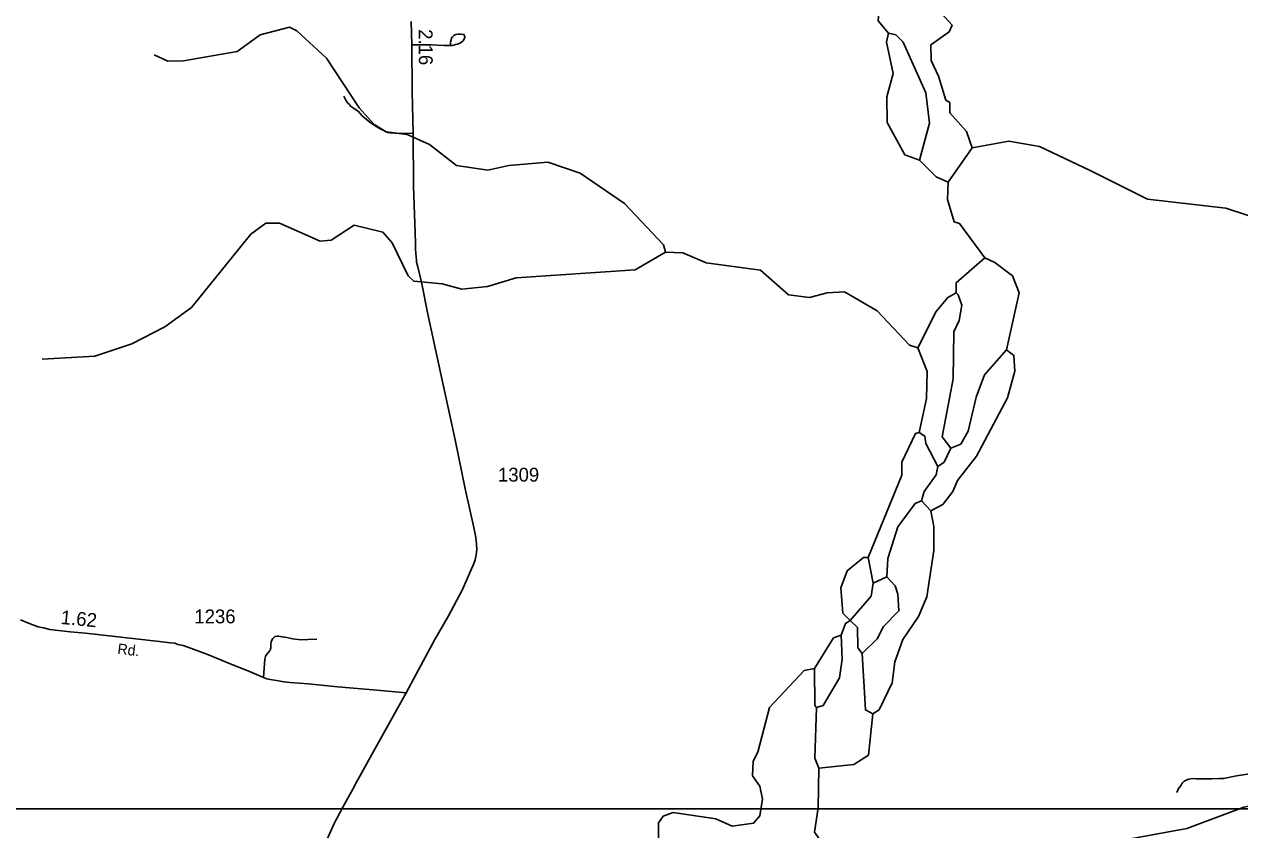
# Model space of a CAD drawing. Extents: x 2093524 to 2270757, y 289120 to 570408.
# Drawn here: x 2177691 to 2188663, y 437955 to 445222 of the extents above; entities that cross this region are included whole.
import ezdxf

# ---------------------------------------------------------------- set-up
doc = ezdxf.new("R2010")
doc.units = 0
for name, color, linetype in [('Exist Hydrographic Creek Single Shore', 7, 'Continuous'), ('Exist Hydrographic Misc Water Feature', 7, 'Continuous'), ('Exist Road Non-System Type 51', 7, 'Continuous'), ('Exist Road Secondary Mileage Hundredths English Label', 7, 'Continuous'), ('Exist Road Secondary Type 51 Attributed', 7, 'Continuous'), ('Exist Road Secondary Type 51 Label', 7, 'Continuous'), ('Exist Road Secondary Type 51 Number Label', 7, 'Continuous'), ('Map Preparation Inset Cut Line', 7, 'Continuous')]:
    doc.layers.add(name, color=color, linetype=linetype)

msp = doc.modelspace()

# ---------------------------------------------------------------- linework, layer by layer
at = {"layer": 'Exist Hydrographic Creek Single Shore'}
for p, q in [((2186032, 443797), (2186247, 444108)), ((2187314, 443903), (2186855, 444119))]:
    msp.add_line(p, q, dxfattribs=at)
for points in [[(2185491, 445143), (2185399, 445253), (2185415, 445443), (2185589, 445636), (2185621, 445711), (2185588, 445820), (2185537, 445870), (2185503, 446101), (2185486, 446134)], [(2185478, 444569), (2185535, 444778), (2185475, 445061), (2185491, 445143)], [(2185773, 443996), (2185639, 444044), (2185479, 444336), (2185478, 444569)], [(2186247, 444108), (2186580, 444167), (2186855, 444119)], [(2186032, 443797), (2185923, 443845), (2185773, 443996)], [(2191763, 441137), (2191428, 441334), (2190924, 441905), (2190874, 442014), (2190294, 442702), (2190151, 442918), (2189916, 443132), (2189708, 443182), (2189567, 443156), (2189325, 443170), (2189141, 443243), (2188915, 443441), (2188539, 443563), (2187831, 443643), (2187314, 443903)], [(2186361, 443115), (2186134, 443424), (2186084, 443439), (2186025, 443640), (2186032, 443797)], [(2186104, 442798), (2186104, 442890), (2186361, 443115)], [(2185757, 442304), (2185922, 442632), (2186029, 442757), (2186104, 442798)], [(2185770, 441539), (2185835, 441846), (2185842, 442089), (2185757, 442304)], [(2185310, 440410), (2185614, 441155), (2185613, 441270), (2185737, 441530), (2185770, 441539)], [(2185146, 439843), (2185079, 439910), (2185061, 440136), (2185119, 440292), (2185268, 440411), (2185310, 440410)], [(2185064, 439710), (2185105, 439817), (2185146, 439843)], [(2184824, 439409), (2184997, 439685), (2185064, 439710)], [(2183697, 436778), (2183662, 437212), (2183553, 437345), (2183493, 437511), (2183450, 437777), (2183416, 437860), (2183415, 438017), (2183457, 438076), (2183548, 438110), (2183932, 438053), (2184082, 437988), (2184274, 438013), (2184331, 438081), (2184356, 438231), (2184330, 438347), (2184263, 438440), (2184270, 438574), (2184312, 438655), (2184418, 439057), (2184732, 439392), (2184824, 439409)]]:
    msp.add_lwpolyline(points, dxfattribs=at)
at = {"layer": 'Exist Hydrographic Misc Water Feature'}
for p, q in [((2185874, 440832), (2185790, 440922)), ((2185353, 440180), (2185310, 440410)), ((2185353, 440180), (2185477, 440236))]:
    msp.add_line(p, q, dxfattribs=at)
for points in [[(2186247, 444108), (2186196, 444256), (2186045, 444423), (2186045, 444515), (2186011, 444539), (2185943, 444753), (2185876, 444896), (2185875, 445037), (2186041, 445155), (2186066, 445213), (2185940, 445354), (2185897, 445538), (2185788, 445678), (2185754, 445787), (2185752, 446194), (2185808, 446554)], [(2183478, 443166), (2183461, 443232), (2183109, 443606), (2182708, 443880), (2182416, 443978), (2182066, 443949), (2181875, 443906), (2181591, 443948), (2181349, 444137), (2181148, 444229), (2180956, 444253), (2180848, 444317), (2180714, 444468), (2180420, 444916), (2180152, 445164), (2180085, 445195), (2179819, 445128), (2179611, 444978), (2179129, 444893), (2178987, 444889), (2178862, 444947)], [(2185773, 443996), (2185862, 444329), (2185828, 444605), (2185625, 445062), (2185558, 445128), (2185491, 445143)], [(2177852, 442202), (2178327, 442229), (2178660, 442340), (2178959, 442492), (2179199, 442668), (2179737, 443329), (2179870, 443428), (2179995, 443429), (2180362, 443264), (2180462, 443275), (2180670, 443409), (2180928, 443345), (2181012, 443251), (2181155, 442953), (2181206, 442903), (2181464, 442881), (2181639, 442832), (2181872, 442857), (2182130, 442934), (2183204, 443007), (2183478, 443166)], [(2185757, 442304), (2185682, 442328), (2185389, 442636), (2185096, 442809), (2184938, 442799), (2184780, 442756), (2184588, 442780), (2184337, 443004), (2183845, 443070), (2183637, 443159), (2183478, 443166)], [(2186557, 442284), (2186671, 442800), (2186611, 442952), (2186453, 443074), (2186361, 443115)], [(2186054, 441399), (2185978, 441499), (2186075, 442022), (2186081, 442448), (2186131, 442549), (2186155, 442689), (2186121, 442782), (2186104, 442798)], [(2185874, 440832), (2185982, 440889), (2186073, 441008), (2186114, 441106), (2186287, 441325), (2186568, 441851), (2186633, 442093), (2186624, 442234), (2186557, 442284)], [(2186054, 441399), (2186145, 441433), (2186211, 441550), (2186285, 441857), (2186358, 442059), (2186557, 442284)], [(2185938, 441231), (2185829, 441439), (2185820, 441505), (2185770, 441539)], [(2185938, 441231), (2185996, 441272), (2186054, 441399)], [(2185790, 440922), (2185815, 441007), (2185922, 441156), (2185938, 441231)], [(2185477, 440236), (2185485, 440403), (2185575, 440687), (2185732, 440897), (2185790, 440922)], [(2185351, 439002), (2185409, 439037), (2185524, 439281), (2185548, 439470), (2185622, 439672), (2185762, 439879), (2185837, 440055), (2185901, 440474), (2185900, 440690), (2185874, 440832)], [(2185256, 439545), (2185389, 439677), (2185446, 439787), (2185587, 439929), (2185578, 440080), (2185553, 440156), (2185477, 440236)], [(2185146, 439843), (2185337, 440062), (2185353, 440180)], [(2185256, 439545), (2185214, 439595), (2185213, 439779), (2185146, 439843)], [(2184842, 439058), (2184901, 439077), (2185049, 439326), (2185073, 439493), (2185064, 439710)], [(2185351, 439002), (2185284, 439036), (2185256, 439545)], [(2184842, 439058), (2184826, 439075), (2184824, 439409)], [(2184862, 438510), (2184828, 438599), (2184842, 439058)], [(2184862, 438510), (2185179, 438543), (2185311, 438629), (2185351, 439002)], [(2185202, 437263), (2185194, 437329), (2185101, 437469), (2185050, 437676), (2184899, 437827), (2184824, 437933), (2184856, 438152), (2184862, 438510)], [(2190209, 436927), (2190025, 437009), (2189824, 437184), (2189218, 438029), (2189076, 438180), (2188967, 438211), (2188701, 438158), (2188186, 437965), (2187348, 437814)]]:
    msp.add_lwpolyline(points, dxfattribs=at)
at = {"layer": 'Exist Road Non-System Type 51'}
for points in [[(2181189, 445038), (2181363, 445036), (2181477, 445030), (2181517, 445030), (2181537, 445030)], [(2181537, 445030), (2181539, 445060), (2181543, 445082), (2181547, 445098), (2181555, 445110), (2181567, 445120), (2181585, 445130), (2181607, 445133), (2181627, 445133), (2181656, 445131), (2181661, 445129), (2181662, 445121), (2181668, 445111), (2181669, 445103), (2181663, 445091), (2181659, 445083), (2181649, 445071), (2181639, 445063), (2181627, 445055), (2181611, 445047), (2181601, 445043), (2181583, 445039), (2181569, 445033), (2181555, 445030), (2181537, 445030)], [(2181202, 444237), (2181036, 444240), (2181018, 444242), (2180994, 444244), (2180972, 444246), (2180954, 444252), (2180936, 444263), (2180908, 444277), (2180867, 444301), (2180813, 444337), (2180741, 444396), (2180705, 444438), (2180636, 444484), (2180625, 444498), (2180610, 444511), (2180594, 444539), (2180574, 444575)], [(2179850, 439327), (2179863, 439493), (2179869, 439517), (2179871, 439527), (2179903, 439567), (2179908, 439573), (2179912, 439579), (2179914, 439587), (2179916, 439597), (2179916, 439609), (2179916, 439625), (2179920, 439649), (2179926, 439665), (2179934, 439681), (2179940, 439687), (2179950, 439695), (2179952, 439698), (2179960, 439699), (2179974, 439701), (2179988, 439700), (2180018, 439694), (2180062, 439688), (2180088, 439682), (2180112, 439678), (2180162, 439671), (2180192, 439669), (2180250, 439671), (2180330, 439674)], [(2188094, 438290), (2188114, 438332), (2188122, 438340), (2188136, 438363), (2188140, 438369), (2188147, 438379), (2188158, 438391), (2188179, 438403), (2188205, 438411), (2188235, 438417), (2188271, 438413), (2188411, 438414), (2188477, 438417), (2188517, 438417), (2188635, 438440), (2188773, 438461)]]:
    msp.add_lwpolyline(points, dxfattribs=at)
at = {"layer": 'Exist Road Secondary Type 51 Attributed'}
for points in [[(2181138, 439189), (2181249, 439399), (2181397, 439670), (2181520, 439886), (2181643, 440115), (2181688, 440219), (2181749, 440357), (2181761, 440389), (2181771, 440435), (2181777, 440480), (2181774, 440531), (2181766, 440591), (2181750, 440683), (2181672, 441031), (2181579, 441474), (2181448, 442079), (2181333, 442608), (2181275, 442894), (2181244, 443033), (2181232, 443075), (2181230, 443097), (2181228, 443121), (2181223, 443193), (2181221, 443249), (2181219, 443337), (2181204, 443761), (2181202, 444237), (2181191, 444615), (2181189, 445038), (2181182, 445248)], [(2181138, 439189), (2180874, 439213), (2180520, 439245), (2180252, 439270), (2180090, 439283), (2180036, 439288), (2179950, 439304), (2179910, 439311), (2179880, 439317), (2179850, 439327), (2179702, 439390), (2179565, 439446), (2179337, 439538), (2179168, 439601), (2179124, 439617), (2179078, 439627), (2179050, 439637), (2179008, 439642), (2178910, 439652), (2178242, 439728), (2178104, 439741), (2178000, 439752), (2177920, 439762), (2177864, 439776), (2177816, 439786), (2177768, 439805), (2177712, 439825), (2177656, 439850)], [(2179475, 435168), (2179460, 435298), (2179455, 435407), (2179460, 435507), (2179482, 435641), (2179513, 435674), (2179532, 435739), (2179552, 435795), (2179585, 435871), (2179633, 435983), (2179741, 436236), (2179832, 436444), (2180027, 436907), (2180051, 436963), (2180230, 437394), (2180365, 437725), (2180426, 437869), (2180487, 438011), (2180566, 438159), (2180655, 438320), (2180691, 438384), (2180889, 438741), (2181138, 439189)]]:
    msp.add_lwpolyline(points, dxfattribs=at)
at = {"layer": 'Map Preparation Inset Cut Line'}
msp.add_lwpolyline([(2227216, 438144), (2175307, 438144), (2175307, 478996), (2227216, 478996)], close=True, dxfattribs=at)

# ---------------------------------------------------------------- texts
at = {"layer": 'Exist Road Secondary Mileage Hundredths English Label'}
for s, rotation, p in [('2.16', 270.3184, (2181251, 445178)), ('1.62', 354.5084, (2178016, 439812))]:
    msp.add_text(s, height=125, rotation=rotation, dxfattribs=at).set_placement(p)
at = {"layer": 'Exist Road Secondary Type 51 Label'}
msp.add_text('Rd.', height=95, rotation=353.484, dxfattribs=at).set_placement((2178528, 439542))
at = {"layer": 'Exist Road Secondary Type 51 Number Label'}
for s, p in [('1309', (2181967, 441096)), ('1236', (2179226, 439817))]:
    msp.add_text(s, height=125, dxfattribs=at).set_placement(p)

doc.saveas('drawing.dxf')
